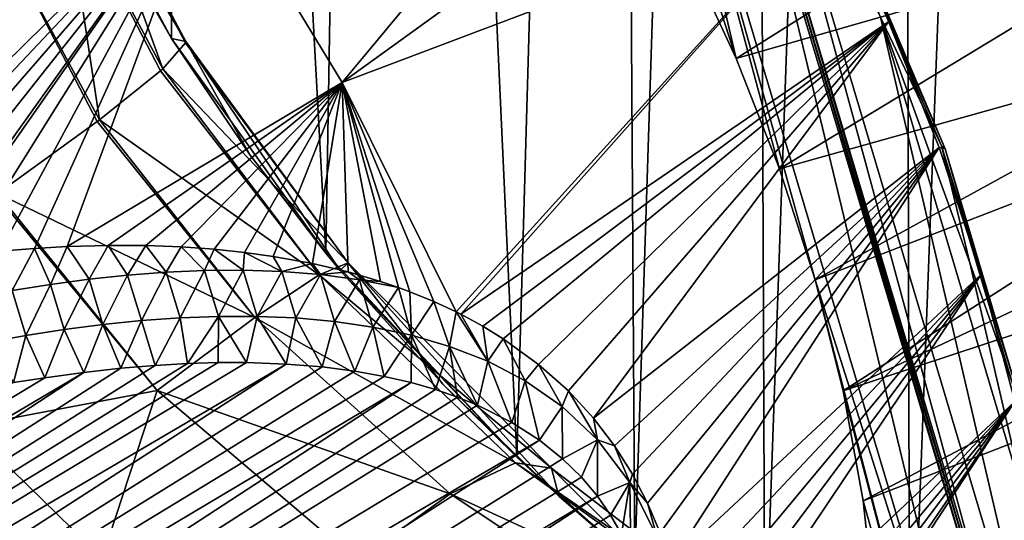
# Model space of a CAD drawing. Header units: metres. Extents: x -80 to 80, y -455 to 95.
# Tile 510 of 656: x -32.64 to -22.58, y -17.67 to -12.55. Entities that reach past the tile are written whole.
import ezdxf

# ---------------------------------------------------------------- set-up
doc = ezdxf.new("R2010")
doc.units = ezdxf.units.M
doc.layers.add('solid_501010_K', color=7, linetype='CONTINUOUS')

msp = doc.modelspace()

# ---------------------------------------------------------------- linework, layer by layer
at = {"layer": 'solid_501010_K'}
for points in [[(-23.548996, -20.15531), (-23.653402, 19.776775), (-22.001141, 20.948988)], [(-23.548996, -20.15531), (-22.001141, 20.948988), (-21.835522, -21.210194)], [(-25.031361, -19.129152), (-25.179829, 18.544209), (-23.653402, 19.776775)], [(-25.031361, -19.129152), (-23.653402, 19.776775), (-23.548996, -20.15531)], [(-26.359886, -18.090523), (-26.581694, 17.258921), (-25.179829, 18.544209)], [(-26.359886, -18.090523), (-25.179829, 18.544209), (-25.031361, -19.129152)], [(-27.564653, -17.023022), (-29.01874, 14.559205), (-26.581694, 17.258921)], [(-27.564653, -17.023022), (-26.581694, 17.258921), (-26.359886, -18.090523)], [(-29.5154, -14.936632), (-30.963312, 11.751737), (-29.01874, 14.559205)], [(-29.5154, -14.936632), (-29.01874, 14.559205), (-27.564653, -17.023022)], [(-31.786592, -11.523855), (-30.963312, 11.751737), (-31.091177, -12.740341)], [(-29.5154, -14.936632), (-31.091177, -12.740341), (-30.963312, 11.751737)], [(-26.879232, -8.12737, 46.075802), (-25.323093, -12.946045, 44.810539), (-25.837658, -11.836308, 44.940727)], [(-26.879232, -8.12737, 46.075802), (-26.22929, -9.062438, 46.189415), (-25.323093, -12.946045, 44.810539)], [(-30.711979, -10.945212, 56.253567), (-29.349617, -13.189631, 56.32225), (-25.747089, -8.858925, 47.297062)], [(-29.349617, -13.189631, 56.32225), (-25.014923, -10.059557, 47.337292), (-25.747089, -8.858925, 47.297062)], [(-26.22929, -9.062438, 46.189415), (-24.515583, -15.209333, 44.295319), (-24.881147, -14.073593, 44.594788)], [(-22.67267, -21.005829, 42.743374), (-24.515583, -15.209333, 44.295319), (-26.22929, -9.062438, 46.189415)], [(-26.22929, -9.062438, 46.189415), (-24.881147, -14.073593, 44.594788), (-25.323093, -12.946045, 44.810539)], [(-22.67267, -21.005829, 42.743374), (-26.22929, -9.062438, 46.189415), (-25.074835, -11.016091, 46.216778)], [(-29.349617, -13.189631, 56.32225), (-24.351463, -11.298964, 47.283508), (-25.014923, -10.059557, 47.337292)], [(-25.064808, -10.088614, 46.779789), (-23.848667, -12.523258, 46.584206), (-22.119358, -19.979607, 43.925941)], [(-22.700756, -18.803865, 44.026485), (-25.064808, -10.088614, 46.779789), (-22.119358, -19.979607, 43.925941)], [(-22.700756, -18.803865, 44.026485), (-24.94593, -11.264402, 46.201855), (-25.064808, -10.088614, 46.779789)], [(-32.250416, -10.581046, 0.065747), (-31.091629, -12.739003, 0.046656), (-30.944948, -12.772823, 2.852947)], [(-31.786592, -11.523855), (-31.091629, -12.739003, 0.046656), (-32.250416, -10.581046, 0.065747)], [(-32.250416, -10.581046, 0.065747), (-30.944948, -12.772823, 2.852947), (-32.003868, -10.775888, 3.108904)], [(-21.822083, -10.741245, 42.659119), (-25.837658, -11.836308, 44.940727), (-25.323093, -12.946045, 44.810539)], [(-20.950567, -11.686144, 42.222832), (-21.822083, -10.741245, 42.659119), (-25.323093, -12.946045, 44.810539)], [(-32.003868, -10.775888, 3.108904), (-31.180349, -13.049601, 5.922734), (-32.19305, -11.16265, 6.138228)], [(-32.003868, -10.775888, 3.108904), (-30.944948, -12.772823, 2.852947), (-30.947996, -12.78427, 3.072585)], [(-32.003868, -10.775888, 3.108904), (-30.947996, -12.78427, 3.072585), (-31.180349, -13.049601, 5.922734)], [(-36.943478, -12.528748, 64.61602), (-35.107777, -15.271894, 64.828827), (-30.711979, -10.945212, 56.253567)], [(-35.107777, -15.271894, 64.828827), (-34.71069, -15.18997, 64.332474), (-30.711979, -10.945212, 56.253567)], [(-34.71069, -15.18997, 64.332474), (-34.328346, -15.118006, 63.853153), (-30.711979, -10.945212, 56.253567)], [(-34.328346, -15.118006, 63.853153), (-33.960308, -15.056259, 63.391068), (-30.711979, -10.945212, 56.253567)], [(-33.960308, -15.056259, 63.391068), (-33.606796, -15.003831, 62.946377), (-30.711979, -10.945212, 56.253567)], [(-33.606796, -15.003831, 62.946377), (-33.54435, -14.995239, 62.867706), (-30.711979, -10.945212, 56.253567)], [(-33.54435, -14.995239, 62.867706), (-33.21558, -14.953812, 62.453186), (-30.711979, -10.945212, 56.253567)], [(-33.21558, -14.953812, 62.453186), (-32.843613, -14.915505, 61.983959), (-30.711979, -10.945212, 56.253567)], [(-32.843613, -14.915505, 61.983959), (-32.490822, -14.886936, 61.538052), (-30.711979, -10.945212, 56.253567)], [(-32.490822, -14.886936, 61.538052), (-32.15731, -14.868264, 61.116413), (-30.711979, -10.945212, 56.253567)], [(-32.15731, -14.868264, 61.116413), (-29.349617, -13.189631, 56.32225), (-30.711979, -10.945212, 56.253567)], [(-22.68177, -19.052176, 43.898117), (-25.074835, -11.016091, 46.216778), (-25.009256, -11.1415, 46.209732)], [(-22.68177, -19.052176, 43.898117), (-22.67267, -21.005829, 42.743374), (-25.074835, -11.016091, 46.216778)], [(-32.19305, -11.16265, 6.138228), (-31.826565, -13.571026, 8.89657), (-32.820225, -11.726285, 9.078885)], [(-32.19305, -11.16265, 6.138228), (-31.180349, -13.049601, 5.922734), (-31.204662, -13.071443, 6.085504)], [(-32.19305, -11.16265, 6.138228), (-31.204662, -13.071443, 6.085504), (-31.826565, -13.571026, 8.89657)], [(-22.690884, -18.926769, 43.96344), (-25.009256, -11.1415, 46.209732), (-24.94593, -11.264402, 46.201855)], [(-22.690884, -18.926769, 43.96344), (-22.68177, -19.052176, 43.898117), (-25.009256, -11.1415, 46.209732)], [(-22.700756, -18.803865, 44.026485), (-22.690884, -18.926769, 43.96344), (-24.94593, -11.264402, 46.201855)], [(-29.349617, -13.189631, 56.32225), (-28.185246, -15.535763, 56.115402), (-24.351463, -11.298964, 47.283508)], [(-28.185246, -15.535763, 56.115402), (-28.136921, -15.560093, 56.055618), (-24.351463, -11.298964, 47.283508)], [(-28.136921, -15.560093, 56.055618), (-23.761757, -12.567712, 47.13612), (-24.351463, -11.298964, 47.283508)], [(-24.20941, -11.458905, 47.078514), (-24.351463, -11.298964, 47.283508), (-23.761757, -12.567712, 47.13612)], [(-24.235191, -11.453588, 46.88306), (-23.224758, -13.839533, 46.504189), (-23.848667, -12.523258, 46.584206)], [(-23.18857, -13.869426, 46.695736), (-23.224758, -13.839533, 46.504189), (-24.235191, -11.453588, 46.88306)], [(-24.20941, -11.458905, 47.078514), (-23.18857, -13.869426, 46.695736), (-24.235191, -11.453588, 46.88306)], [(-24.20941, -11.458905, 47.078514), (-23.761757, -12.567712, 47.13612), (-23.250298, -13.856144, 46.896244)], [(-24.20941, -11.458905, 47.078514), (-23.250298, -13.856144, 46.896244), (-23.18857, -13.869426, 46.695736)], [(-31.786592, -11.523855), (-31.091177, -12.740341), (-31.091629, -12.739003, 0.046656)], [(-32.820225, -11.726285, 9.078885), (-31.85284, -13.59084, 8.985758), (-32.86845, -14.32493, 11.705718)], [(-32.820225, -11.726285, 9.078885), (-31.826565, -13.571026, 8.89657), (-31.85284, -13.59084, 8.985758)], [(-20.950567, -11.686144, 42.222832), (-25.323093, -12.946045, 44.810539), (-24.881147, -14.073593, 44.594788)], [(-19.923023, -12.682178, 41.555733), (-20.950567, -11.686144, 42.222832), (-24.881147, -14.073593, 44.594788)], [(-28.136921, -15.560093, 56.055618), (-27.910286, -15.683021, 55.775867), (-23.761757, -12.567712, 47.13612)], [(-27.910286, -15.683021, 55.775867), (-27.703306, -15.809774, 55.521618), (-23.761757, -12.567712, 47.13612)], [(-27.703306, -15.809774, 55.521618), (-27.34096, -16.072386, 55.080246), (-23.761757, -12.567712, 47.13612)], [(-27.34096, -16.072386, 55.080246), (-27.036829, -16.343525, 54.71434), (-23.761757, -12.567712, 47.13612)], [(-27.036829, -16.343525, 54.71434), (-26.780725, -16.621336, 54.410892), (-23.761757, -12.567712, 47.13612)], [(-26.780725, -16.621336, 54.410892), (-23.250298, -13.856144, 46.896244), (-23.761757, -12.567712, 47.13612)], [(-23.848667, -12.523258, 46.584206), (-22.353249, -17.544958, 45.135296), (-22.119358, -19.979607, 43.925941)], [(-23.848667, -12.523258, 46.584206), (-22.935575, -15.034106, 46.030441), (-22.353249, -17.544958, 45.135296)], [(-23.224758, -13.839533, 46.504189), (-22.935575, -15.034106, 46.030441), (-23.848667, -12.523258, 46.584206)], [(-30.944948, -12.772823, 2.852947), (-31.091629, -12.739003, 0.046656), (-30.289255, -13.934183, 0.044577)], [(-29.5154, -14.936632), (-30.289255, -13.934183, 0.044577), (-31.091629, -12.739003, 0.046656)], [(-31.091112, -12.740426, 0.021129), (-31.091629, -12.739003, 0.046656), (-31.091177, -12.740341)], [(-29.5154, -14.936632), (-31.091629, -12.739003, 0.046656), (-31.091112, -12.740426, 0.021129)], [(-29.5154, -14.936632), (-31.091112, -12.740426, 0.021129), (-31.091177, -12.740341)], [(-30.947996, -12.78427, 3.072585), (-30.944948, -12.772823, 2.852947), (-29.288385, -15.034256, 2.580755)], [(-30.944948, -12.772823, 2.852947), (-30.289255, -13.934183, 0.044577), (-29.36857, -15.113584, 0.045349)], [(-29.288385, -15.034256, 2.580755), (-30.944948, -12.772823, 2.852947), (-29.36857, -15.113584, 0.045349)], [(-19.923023, -12.682178, 41.555733), (-24.881147, -14.073593, 44.594788), (-24.515583, -15.209333, 44.295319)], [(-19.342127, -13.202802, 41.115307), (-19.923023, -12.682178, 41.555733), (-24.515583, -15.209333, 44.295319)], [(-31.180349, -13.049601, 5.922734), (-30.947996, -12.78427, 3.072585), (-29.288385, -15.034256, 2.580755)], [(-31.826565, -13.571026, 8.89657), (-31.204662, -13.071443, 6.085504), (-29.584761, -15.155565, 5.651824)], [(-31.204662, -13.071443, 6.085504), (-31.180349, -13.049601, 5.922734), (-29.584761, -15.155565, 5.651824)], [(-29.584761, -15.155565, 5.651824), (-31.180349, -13.049601, 5.922734), (-29.288385, -15.034256, 2.580755)], [(-32.15731, -14.868264, 61.116413), (-31.740059, -14.856416, 60.58847), (-29.349617, -13.189631, 56.32225)], [(-31.740059, -14.856416, 60.58847), (-31.352924, -14.858154, 60.098598), (-29.349617, -13.189631, 56.32225)], [(-31.352924, -14.858154, 60.098598), (-30.992655, -14.87133, 59.642586), (-29.349617, -13.189631, 56.32225)], [(-30.992655, -14.87133, 59.642586), (-30.657814, -14.895096, 59.21917), (-29.349617, -13.189631, 56.32225)], [(-30.657814, -14.895096, 59.21917), (-30.345158, -14.927445, 58.823845), (-29.349617, -13.189631, 56.32225)], [(-30.345158, -14.927445, 58.823845), (-30.053776, -14.96808, 58.45607), (-29.349617, -13.189631, 56.32225)], [(-30.053776, -14.96808, 58.45607), (-29.651625, -15.041372, 57.949085), (-29.349617, -13.189631, 56.32225)], [(-29.651625, -15.041372, 57.949085), (-29.287657, -15.127435, 57.491325), (-29.349617, -13.189631, 56.32225)], [(-28.411791, -15.430235, 56.396507), (-28.185246, -15.535763, 56.115402), (-29.349617, -13.189631, 56.32225)], [(-28.657942, -15.329464, 56.703003), (-28.411791, -15.430235, 56.396507), (-29.349617, -13.189631, 56.32225)], [(-28.771589, -15.287522, 56.844933), (-28.657942, -15.329464, 56.703003), (-29.349617, -13.189631, 56.32225)], [(-28.957668, -15.224068, 57.077534), (-28.771589, -15.287522, 56.844933), (-29.349617, -13.189631, 56.32225)], [(-29.287657, -15.127435, 57.491325), (-28.957668, -15.224068, 57.077534), (-29.349617, -13.189631, 56.32225)], [(-19.342127, -13.202802, 41.115307), (-24.515583, -15.209333, 44.295319), (-24.229525, -16.343576, 43.914688)], [(-18.711914, -13.739792, 40.590168), (-19.342127, -13.202802, 41.115307), (-24.229525, -16.343576, 43.914688)], [(-31.85284, -13.59084, 8.985758), (-31.826565, -13.571026, 8.89657), (-30.240377, -15.594557, 8.636417)], [(-30.240377, -15.594557, 8.636417), (-31.826565, -13.571026, 8.89657), (-29.584761, -15.155565, 5.651824)], [(-31.85284, -13.59084, 8.985758), (-30.240377, -15.594557, 8.636417), (-32.86845, -14.32493, 11.705718)], [(-18.030771, -14.293447, 39.969589), (-18.711914, -13.739792, 40.590168), (-24.229525, -16.343576, 43.914688)], [(-26.780725, -16.621336, 54.410892), (-26.564388, -16.904758, 54.159107), (-23.250298, -13.856144, 46.896244)], [(-26.564388, -16.904758, 54.159107), (-26.381716, -17.193964, 53.951275), (-23.250298, -13.856144, 46.896244)], [(-26.381716, -17.193964, 53.951275), (-26.227652, -17.49011, 53.78096), (-23.250298, -13.856144, 46.896244)], [(-26.227652, -17.49011, 53.78096), (-26.09865, -17.794445, 53.64365), (-23.250298, -13.856144, 46.896244)], [(-26.09865, -17.794445, 53.64365), (-25.99221, -18.110128, 53.536613), (-23.250298, -13.856144, 46.896244)], [(-25.99221, -18.110128, 53.536613), (-22.820972, -15.154453, 46.565712), (-23.250298, -13.856144, 46.896244)], [(-23.18857, -13.869426, 46.695736), (-23.250298, -13.856144, 46.896244), (-22.820972, -15.154453, 46.565712)], [(-23.224758, -13.839533, 46.504189), (-22.504423, -16.258471, 45.806248), (-22.935575, -15.034106, 46.030441)], [(-22.460815, -16.313276, 45.990612), (-22.504423, -16.258471, 45.806248), (-23.224758, -13.839533, 46.504189)], [(-23.18857, -13.869426, 46.695736), (-22.460815, -16.313276, 45.990612), (-23.224758, -13.839533, 46.504189)], [(-23.18857, -13.869426, 46.695736), (-22.820972, -15.154453, 46.565712), (-22.460815, -16.313276, 45.990612)], [(-29.5154, -14.936632), (-29.36857, -15.113584, 0.045349), (-30.289255, -13.934183, 0.044577)], [(-32.88718, -14.338069, 11.746744), (-31.239279, -16.340508, 11.461187), (-33.179832, -16.707548, 14.124964)], [(-32.88718, -14.338069, 11.746744), (-32.86845, -14.32493, 11.705718), (-31.239279, -16.340508, 11.461187)], [(-30.240377, -15.594557, 8.636417), (-31.239279, -16.340508, 11.461187), (-32.86845, -14.32493, 11.705718)], [(-18.030771, -14.293447, 39.969589), (-24.229525, -16.343576, 43.914688), (-24.025406, -17.466644, 43.456146)], [(-17.301989, -14.860655, 39.24601), (-18.030771, -14.293447, 39.969589), (-24.025406, -17.466644, 43.456146)], [(-32.72023, -15.317973, 62.025082), (-32.490822, -14.886936, 61.538052), (-32.843613, -14.915505, 61.983959)], [(-32.72023, -15.317973, 62.025082), (-32.327568, -15.255112, 61.514648), (-32.490822, -14.886936, 61.538052)], [(-32.327568, -15.255112, 61.514648), (-32.15731, -14.868264, 61.116413), (-32.490822, -14.886936, 61.538052)], [(-32.327568, -15.255112, 61.514648), (-31.934711, -15.202059, 61.002502), (-32.15731, -14.868264, 61.116413)], [(-31.934711, -15.202059, 61.002502), (-31.740059, -14.856416, 60.58847), (-32.15731, -14.868264, 61.116413)], [(-31.934711, -15.202059, 61.002502), (-31.541582, -15.15966, 60.488663), (-31.740059, -14.856416, 60.58847)], [(-31.541582, -15.15966, 60.488663), (-31.352924, -14.858154, 60.098598), (-31.740059, -14.856416, 60.58847)], [(-31.541582, -15.15966, 60.488663), (-31.148102, -15.129028, 59.973156), (-31.352924, -14.858154, 60.098598)], [(-31.148102, -15.129028, 59.973156), (-30.992655, -14.87133, 59.642586), (-31.352924, -14.858154, 60.098598)], [(-31.148102, -15.129028, 59.973156), (-30.754183, -15.111341, 59.456009), (-30.992655, -14.87133, 59.642586)], [(-30.754183, -15.111341, 59.456009), (-30.657814, -14.895096, 59.21917), (-30.992655, -14.87133, 59.642586)], [(-17.301989, -14.860655, 39.24601), (-24.025406, -17.466644, 43.456146), (-23.904974, -18.56896, 42.923599)], [(-16.531893, -15.435776, 38.414944), (-17.301989, -14.860655, 39.24601), (-23.904974, -18.56896, 42.923599)], [(-30.754183, -15.111341, 59.456009), (-30.359734, -15.108176, 58.937275), (-30.657814, -14.895096, 59.21917)], [(-30.359734, -15.108176, 58.937275), (-30.345158, -14.927445, 58.823845), (-30.657814, -14.895096, 59.21917)], [(-30.359734, -15.108176, 58.937275), (-29.964657, -15.121396, 58.41703), (-30.345158, -14.927445, 58.823845)], [(-29.964657, -15.121396, 58.41703), (-30.053776, -14.96808, 58.45607), (-30.345158, -14.927445, 58.823845)], [(-29.964657, -15.121396, 58.41703), (-29.651625, -15.041372, 57.949085), (-30.053776, -14.96808, 58.45607)], [(-29.5154, -14.936632), (-27.564653, -17.023022), (-29.36857, -15.113584, 0.045349)], [(-29.964657, -15.121396, 58.41703), (-29.568851, -15.15334, 57.895397), (-29.651625, -15.041372, 57.949085)], [(-29.568851, -15.15334, 57.895397), (-29.287657, -15.127435, 57.491325), (-29.651625, -15.041372, 57.949085)], [(-29.584761, -15.155565, 5.651824), (-29.288385, -15.034256, 2.580755), (-27.209267, -17.135151, 2.331061)], [(-29.288385, -15.034256, 2.580755), (-29.36857, -15.113584, 0.045349), (-28.32081, -16.275942, 0.047)], [(-29.288385, -15.034256, 2.580755), (-28.32081, -16.275942, 0.047), (-27.135998, -17.418652, 0.054252)], [(-27.209267, -17.135151, 2.331061), (-29.288385, -15.034256, 2.580755), (-27.135998, -17.418652, 0.054252)], [(-22.504423, -16.258471, 45.806248), (-22.353249, -17.544958, 45.135296), (-22.935575, -15.034106, 46.030441)], [(-31.792946, -15.665458, 60.889641), (-31.541582, -15.15966, 60.488663), (-31.934711, -15.202059, 61.002502)], [(-31.792946, -15.665458, 60.889641), (-31.398724, -15.625364, 60.382576), (-31.541582, -15.15966, 60.488663)], [(-31.398724, -15.625364, 60.382576), (-31.148102, -15.129028, 59.973156), (-31.541582, -15.15966, 60.488663)], [(-31.398724, -15.625364, 60.382576), (-31.004494, -15.597216, 59.874641), (-31.148102, -15.129028, 59.973156)], [(-31.004494, -15.597216, 59.874641), (-30.754183, -15.111341, 59.456009), (-31.148102, -15.129028, 59.973156)], [(-31.004494, -15.597216, 59.874641), (-30.610254, -15.582208, 59.366005), (-30.754183, -15.111341, 59.456009)], [(-30.610254, -15.582208, 59.366005), (-30.359734, -15.108176, 58.937275), (-30.754183, -15.111341, 59.456009)], [(-30.610254, -15.582208, 59.366005), (-30.216043, -15.58197, 58.856915), (-30.359734, -15.108176, 58.937275)], [(-30.216043, -15.58197, 58.856915), (-29.964657, -15.121396, 58.41703), (-30.359734, -15.108176, 58.937275)], [(-30.240377, -15.594557, 8.636417), (-29.584761, -15.155565, 5.651824), (-27.578394, -17.078068, 5.375113)], [(-30.216043, -15.58197, 58.856915), (-29.821913, -15.598322, 58.34766), (-29.964657, -15.121396, 58.41703)], [(-29.821913, -15.598322, 58.34766), (-29.568851, -15.15334, 57.895397), (-29.964657, -15.121396, 58.41703)], [(-29.821913, -15.598322, 58.34766), (-29.427996, -15.633703, 57.838692), (-29.568851, -15.15334, 57.895397)], [(-27.578394, -17.078068, 5.375113), (-29.584761, -15.155565, 5.651824), (-27.209267, -17.135151, 2.331061)], [(-29.568851, -15.15334, 57.895397), (-29.172226, -15.20707, 57.37257), (-29.287657, -15.127435, 57.491325)], [(-29.427996, -15.633703, 57.838692), (-29.172226, -15.20707, 57.37257), (-29.568851, -15.15334, 57.895397)], [(-27.564653, -17.023022), (-28.32081, -16.275942, 0.047), (-29.36857, -15.113584, 0.045349)], [(-29.172226, -15.20707, 57.37257), (-28.957668, -15.224068, 57.077534), (-29.287657, -15.127435, 57.491325)], [(-25.99221, -18.110128, 53.536613), (-25.906414, -18.439991, 53.457397), (-22.820972, -15.154453, 46.565712)], [(-25.906414, -18.439991, 53.457397), (-25.841091, -18.788195, 53.406414), (-22.820972, -15.154453, 46.565712)], [(-25.841091, -18.788195, 53.406414), (-25.796366, -19.159611, 53.384125), (-22.820972, -15.154453, 46.565712)], [(-25.796366, -19.159611, 53.384125), (-25.773937, -19.559132, 53.39323), (-22.820972, -15.154453, 46.565712)], [(-25.773937, -19.559132, 53.39323), (-22.477051, -16.452763, 46.147041), (-22.820972, -15.154453, 46.565712)], [(-22.460815, -16.313276, 45.990612), (-22.820972, -15.154453, 46.565712), (-22.477051, -16.452763, 46.147041)], [(-32.581394, -15.77727, 61.900642), (-32.327568, -15.255112, 61.514648), (-32.72023, -15.317973, 62.025082)], [(-32.581394, -15.77727, 61.900642), (-32.187164, -15.716392, 61.395702), (-32.327568, -15.255112, 61.514648)], [(-32.187164, -15.716392, 61.395702), (-31.934711, -15.202059, 61.002502), (-32.327568, -15.255112, 61.514648)], [(-32.187164, -15.716392, 61.395702), (-31.792946, -15.665458, 60.889641), (-31.934711, -15.202059, 61.002502)], [(-29.427996, -15.633703, 57.838692), (-29.034481, -15.691069, 57.330601), (-29.172226, -15.20707, 57.37257)], [(-29.172226, -15.20707, 57.37257), (-28.771589, -15.287522, 56.844933), (-28.957668, -15.224068, 57.077534)], [(-29.034481, -15.691069, 57.330601), (-28.771589, -15.287522, 56.844933), (-29.172226, -15.20707, 57.37257)], [(-29.034481, -15.691069, 57.330601), (-28.64175, -15.774405, 56.824322), (-28.771589, -15.287522, 56.844933)], [(-28.64175, -15.774405, 56.824322), (-28.657942, -15.329464, 56.703003), (-28.771589, -15.287522, 56.844933)], [(-22.765703, -21.940897, 42.090168), (-24.229525, -16.343576, 43.914688), (-24.515583, -15.209333, 44.295319)], [(-22.67267, -21.005829, 42.743374), (-22.765703, -21.940897, 42.090168), (-24.515583, -15.209333, 44.295319)], [(-32.975658, -15.847368, 62.404381), (-32.581394, -15.77727, 61.900642), (-32.72023, -15.317973, 62.025082)], [(-28.64175, -15.774405, 56.824322), (-28.411791, -15.430235, 56.396507), (-28.657942, -15.329464, 56.703003)], [(-28.64175, -15.774405, 56.824322), (-28.250378, -15.888782, 56.32119), (-28.411791, -15.430235, 56.396507)], [(-28.250378, -15.888782, 56.32119), (-28.185246, -15.535763, 56.115402), (-28.411791, -15.430235, 56.396507)], [(-15.725374, -16.015635, 37.470081), (-16.531893, -15.435776, 38.414944), (-23.904974, -18.56896, 42.923599)], [(-31.004494, -15.597216, 59.874641), (-30.927334, -16.063902, 59.68148), (-30.610254, -15.582208, 59.366005)], [(-30.610254, -15.582208, 59.366005), (-30.927334, -16.063902, 59.68148), (-30.616766, -16.05477, 59.288067)], [(-30.610254, -15.582208, 59.366005), (-30.616766, -16.05477, 59.288067), (-30.32526, -16.054485, 58.918766)], [(-30.610254, -15.582208, 59.366005), (-30.32526, -16.054485, 58.918766), (-30.216043, -15.58197, 58.856915)], [(-30.216043, -15.58197, 58.856915), (-30.32526, -16.054485, 58.918766), (-29.921412, -16.068876, 58.407269)], [(-30.216043, -15.58197, 58.856915), (-29.921412, -16.068876, 58.407269), (-29.821913, -15.598322, 58.34766)], [(-28.250378, -15.888782, 56.32119), (-27.861517, -16.041376, 55.823509), (-28.185246, -15.535763, 56.115402)], [(-27.861517, -16.041376, 55.823509), (-28.136921, -15.560093, 56.055618), (-28.185246, -15.535763, 56.115402)], [(-27.861517, -16.041376, 55.823509), (-27.910286, -15.683021, 55.775867), (-28.136921, -15.560093, 56.055618)], [(-32.187164, -15.716392, 61.395702), (-31.986629, -16.154219, 61.021626), (-31.792946, -15.665458, 60.889641)], [(-31.792946, -15.665458, 60.889641), (-31.986629, -16.154219, 61.021626), (-31.610762, -16.112492, 60.54657)], [(-31.792946, -15.665458, 60.889641), (-31.610762, -16.112492, 60.54657), (-31.398724, -15.625364, 60.382576)], [(-31.398724, -15.625364, 60.382576), (-31.610762, -16.112492, 60.54657), (-31.258345, -16.08288, 60.100601)], [(-31.398724, -15.625364, 60.382576), (-31.258345, -16.08288, 60.100601), (-31.004494, -15.597216, 59.874641)], [(-31.004494, -15.597216, 59.874641), (-31.258345, -16.08288, 60.100601), (-30.927334, -16.063902, 59.68148)], [(-28.245823, -17.396, 8.350938), (-31.239279, -16.340508, 11.461187), (-30.240377, -15.594557, 8.636417)], [(-28.245823, -17.396, 8.350938), (-30.240377, -15.594557, 8.636417), (-27.578394, -17.078068, 5.375113)], [(-29.821913, -15.598322, 58.34766), (-29.921412, -16.068876, 58.407269), (-29.5541, -16.098574, 57.942493)], [(-29.821913, -15.598322, 58.34766), (-29.5541, -16.098574, 57.942493), (-29.427996, -15.633703, 57.838692)], [(-29.427996, -15.633703, 57.838692), (-29.5541, -16.098574, 57.942493), (-29.220577, -16.14155, 57.521023)], [(-29.427996, -15.633703, 57.838692), (-29.220577, -16.14155, 57.521023), (-29.034481, -15.691069, 57.330601)], [(-29.034481, -15.691069, 57.330601), (-29.220577, -16.14155, 57.521023), (-28.918125, -16.195822, 57.139477)], [(-29.034481, -15.691069, 57.330601), (-28.918125, -16.195822, 57.139477), (-28.64175, -15.774405, 56.824322)], [(-27.861517, -16.041376, 55.823509), (-27.703306, -15.809774, 55.521618), (-27.910286, -15.683021, 55.775867)], [(-32.975658, -15.847368, 62.404381), (-32.70462, -16.259441, 61.927223), (-32.581394, -15.77727, 61.900642)], [(-32.581394, -15.77727, 61.900642), (-32.70462, -16.259441, 61.927223), (-32.386673, -16.208712, 61.526646)], [(-32.581394, -15.77727, 61.900642), (-32.386673, -16.208712, 61.526646), (-32.187164, -15.716392, 61.395702)], [(-32.187164, -15.716392, 61.395702), (-32.386673, -16.208712, 61.526646), (-31.986629, -16.154219, 61.021626)], [(-28.64175, -15.774405, 56.824322), (-28.918125, -16.195822, 57.139477), (-28.64362, -16.259291, 56.794033)], [(-28.64175, -15.774405, 56.824322), (-28.64362, -16.259291, 56.794033), (-28.394819, -16.330421, 56.481827)], [(-28.64175, -15.774405, 56.824322), (-28.394819, -16.330421, 56.481827), (-28.250378, -15.888782, 56.32119)], [(-28.250378, -15.888782, 56.32119), (-28.394819, -16.330421, 56.481827), (-28.169794, -16.407887, 56.200321)], [(-28.250378, -15.888782, 56.32119), (-28.169794, -16.407887, 56.200321), (-27.966499, -16.490326, 55.946907)], [(-28.250378, -15.888782, 56.32119), (-27.966499, -16.490326, 55.946907), (-27.861517, -16.041376, 55.823509)], [(-27.861517, -16.041376, 55.823509), (-27.477083, -16.241634, 55.334938), (-27.703306, -15.809774, 55.521618)], [(-27.477083, -16.241634, 55.334938), (-27.34096, -16.072386, 55.080246), (-27.703306, -15.809774, 55.521618)], [(-48.949032, -28.364775, 78.028831), (-29.5541, -16.098574, 57.942493), (-29.921412, -16.068876, 58.407269)], [(-48.930916, -27.243357, 78.347618), (-48.949032, -28.364775, 78.028831), (-29.921412, -16.068876, 58.407269)], [(-48.930916, -27.243357, 78.347618), (-30.32526, -16.054485, 58.918766), (-30.616766, -16.05477, 59.288067)], [(-48.930916, -27.243357, 78.347618), (-29.921412, -16.068876, 58.407269), (-30.32526, -16.054485, 58.918766)], [(-48.930916, -27.243357, 78.347618), (-30.616766, -16.05477, 59.288067), (-30.927334, -16.063902, 59.68148)], [(-48.930916, -27.243357, 78.347618), (-30.927334, -16.063902, 59.68148), (-31.258345, -16.08288, 60.100601)], [(-48.930916, -27.243357, 78.347618), (-31.258345, -16.08288, 60.100601), (-31.610762, -16.112492, 60.54657)], [(-27.861517, -16.041376, 55.823509), (-27.966499, -16.490326, 55.946907), (-27.6166, -16.665314, 55.513489)], [(-27.861517, -16.041376, 55.823509), (-27.6166, -16.665314, 55.513489), (-27.477083, -16.241634, 55.334938)], [(-27.477083, -16.241634, 55.334938), (-27.100872, -16.503035, 54.862122), (-27.34096, -16.072386, 55.080246)], [(-27.100872, -16.503035, 54.862122), (-27.036829, -16.343525, 54.71434), (-27.34096, -16.072386, 55.080246)], [(-15.725374, -16.015635, 37.470081), (-23.904974, -18.56896, 42.923599), (-23.869251, -19.641117, 42.321594)], [(-14.891335, -16.594172, 36.409916), (-15.725374, -16.015635, 37.470081), (-23.869251, -19.641117, 42.321594)], [(-48.949032, -28.364775, 78.028831), (-29.220577, -16.14155, 57.521023), (-29.5541, -16.098574, 57.942493)], [(-48.949032, -28.364775, 78.028831), (-28.918125, -16.195822, 57.139477), (-29.220577, -16.14155, 57.521023)], [(-48.930916, -27.243357, 78.347618), (-31.610762, -16.112492, 60.54657), (-31.986629, -16.154219, 61.021626)], [(-48.813461, -26.10111, 78.669632), (-48.930916, -27.243357, 78.347618), (-31.986629, -16.154219, 61.021626)], [(-48.813461, -26.10111, 78.669632), (-31.986629, -16.154219, 61.021626), (-32.386673, -16.208712, 61.526646)], [(-48.949032, -28.364775, 78.028831), (-28.64362, -16.259291, 56.794033), (-28.918125, -16.195822, 57.139477)], [(-48.949032, -28.364775, 78.028831), (-48.871006, -29.46427, 77.714439), (-28.64362, -16.259291, 56.794033)], [(-48.871006, -29.46427, 77.714439), (-28.394819, -16.330421, 56.481827), (-28.64362, -16.259291, 56.794033)], [(-48.813461, -26.10111, 78.669632), (-32.386673, -16.208712, 61.526646), (-32.70462, -16.259441, 61.927223)], [(-27.564653, -17.023022), (-27.135998, -17.418652, 0.054252), (-28.32081, -16.275942, 0.047)], [(-27.477083, -16.241634, 55.334938), (-27.6166, -16.665314, 55.513489), (-27.331125, -16.848883, 55.16325)], [(-27.477083, -16.241634, 55.334938), (-27.331125, -16.848883, 55.16325), (-27.100872, -16.503035, 54.862122)], [(-48.871006, -29.46427, 77.714439), (-28.169794, -16.407887, 56.200321), (-28.394819, -16.330421, 56.481827)], [(-31.239279, -16.340508, 11.461187), (-31.79973, -18.052443, 13.954343), (-33.179832, -16.707548, 14.124964)], [(-31.239279, -16.340508, 11.461187), (-29.195297, -18.081221, 11.185413), (-31.79973, -18.052443, 13.954343)], [(-28.245823, -17.396, 8.350938), (-29.195297, -18.081221, 11.185413), (-31.239279, -16.340508, 11.461187)], [(-27.100872, -16.503035, 54.862122), (-26.74045, -16.843277, 54.417397), (-27.036829, -16.343525, 54.71434)], [(-26.74045, -16.843277, 54.417397), (-26.780725, -16.621336, 54.410892), (-27.036829, -16.343525, 54.71434)], [(-22.765703, -21.940897, 42.090168), (-24.025406, -17.466644, 43.456146), (-24.229525, -16.343576, 43.914688)], [(-48.871006, -29.46427, 77.714439), (-27.966499, -16.490326, 55.946907), (-28.169794, -16.407887, 56.200321)], [(-48.871006, -29.46427, 77.714439), (-27.6166, -16.665314, 55.513489), (-27.966499, -16.490326, 55.946907)], [(-26.058184, -21.902485, 53.981346), (-22.221148, -17.741194, 45.64341), (-22.477051, -16.452763, 46.147041)], [(-25.984226, -21.582542, 53.855984), (-26.058184, -21.902485, 53.981346), (-22.477051, -16.452763, 46.147041)], [(-25.874901, -20.995506, 53.659763), (-25.984226, -21.582542, 53.855984), (-22.477051, -16.452763, 46.147041)], [(-25.808243, -20.469187, 53.523949), (-25.874901, -20.995506, 53.659763), (-22.477051, -16.452763, 46.147041)], [(-25.776579, -19.993319, 53.437965), (-25.808243, -20.469187, 53.523949), (-22.477051, -16.452763, 46.147041)], [(-25.773937, -19.559132, 53.39323), (-25.776579, -19.993319, 53.437965), (-22.477051, -16.452763, 46.147041)], [(-27.100872, -16.503035, 54.862122), (-27.331125, -16.848883, 55.16325), (-27.096361, -17.036997, 54.878574)], [(-27.100872, -16.503035, 54.862122), (-27.096361, -17.036997, 54.878574), (-26.74045, -16.843277, 54.417397)], [(-14.891335, -16.594172, 36.409916), (-23.869251, -19.641117, 42.321594), (-23.918545, -20.673967, 41.655266)], [(-14.041688, -17.164825, 35.237213), (-14.891335, -16.594172, 36.409916), (-23.918545, -20.673967, 41.655266)], [(-48.871006, -29.46427, 77.714439), (-27.331125, -16.848883, 55.16325), (-27.6166, -16.665314, 55.513489)], [(-26.74045, -16.843277, 54.417397), (-26.564388, -16.904758, 54.159107), (-26.780725, -16.621336, 54.410892)], [(-33.179832, -16.707548, 14.124964), (-31.79973, -18.052443, 13.954343), (-39.897957, -21.360846, 24.753799)], [(-48.871006, -29.46427, 77.714439), (-48.699234, -30.540741, 77.405327), (-27.331125, -16.848883, 55.16325)], [(-48.699234, -30.540741, 77.405327), (-27.096361, -17.036997, 54.878574), (-27.331125, -16.848883, 55.16325)], [(-26.74045, -16.843277, 54.417397), (-27.096361, -17.036997, 54.878574), (-26.902632, -17.22752, 54.646851)], [(-26.74045, -16.843277, 54.417397), (-26.902632, -17.22752, 54.646851), (-26.741442, -17.419765, 54.457222)], [(-26.74045, -16.843277, 54.417397), (-26.741442, -17.419765, 54.457222), (-26.41028, -17.281958, 54.022926)], [(-26.74045, -16.843277, 54.417397), (-26.41028, -17.281958, 54.022926), (-26.564388, -16.904758, 54.159107)], [(-26.41028, -17.281958, 54.022926), (-26.381716, -17.193964, 53.951275), (-26.564388, -16.904758, 54.159107)], [(-48.699234, -30.540741, 77.405327), (-26.902632, -17.22752, 54.646851), (-27.096361, -17.036997, 54.878574)], [(-28.245823, -17.396, 8.350938), (-27.578394, -17.078068, 5.375113), (-25.189119, -18.803175, 5.175632)], [(-27.578394, -17.078068, 5.375113), (-27.209267, -17.135151, 2.331061), (-24.721195, -19.053627, 2.199655)], [(-25.189119, -18.803175, 5.175632), (-27.578394, -17.078068, 5.375113), (-24.721195, -19.053627, 2.199655)], [(-27.564653, -17.023022), (-26.359886, -18.090523), (-27.135998, -17.418652, 0.054252)], [(-27.209267, -17.135151, 2.331061), (-27.135998, -17.418652, 0.054252), (-25.768578, -18.56863, 0.061228)], [(-24.721195, -19.053627, 2.199655), (-27.209267, -17.135151, 2.331061), (-25.768578, -18.56863, 0.061228)], [(-26.41028, -17.281958, 54.022926), (-26.227652, -17.49011, 53.78096), (-26.381716, -17.193964, 53.951275)], [(-14.041688, -17.164825, 35.237213), (-23.918545, -20.673967, 41.655266), (-24.052433, -21.658703, 40.930302)], [(-13.191796, -17.72077, 33.960358), (-14.041688, -17.164825, 35.237213), (-24.052433, -21.658703, 40.930302)], [(-48.699234, -30.540741, 77.405327), (-26.741442, -17.419765, 54.457222), (-26.902632, -17.22752, 54.646851)], [(-26.41028, -17.281958, 54.022926), (-26.741442, -17.419765, 54.457222), (-26.607111, -17.61348, 54.302353)], [(-26.41028, -17.281958, 54.022926), (-26.607111, -17.61348, 54.302353), (-26.494736, -17.809761, 54.176048)], [(-26.41028, -17.281958, 54.022926), (-26.494736, -17.809761, 54.176048), (-26.400824, -18.009575, 54.073959)], [(-26.41028, -17.281958, 54.022926), (-26.135248, -17.829912, 53.714226), (-26.227652, -17.49011, 53.78096)], [(-26.41028, -17.281958, 54.022926), (-26.400824, -18.009575, 54.073959), (-26.135248, -17.829912, 53.714226)], [(-25.888651, -18.967796, 8.111341), (-29.195297, -18.081221, 11.185413), (-28.245823, -17.396, 8.350938)], [(-25.888651, -18.967796, 8.111341), (-28.245823, -17.396, 8.350938), (-25.189119, -18.803175, 5.175632)], [(-48.699234, -30.540741, 77.405327), (-48.435307, -31.593052, 77.102165), (-26.741442, -17.419765, 54.457222)], [(-48.435307, -31.593052, 77.102165), (-26.607111, -17.61348, 54.302353), (-26.741442, -17.419765, 54.457222)], [(-26.359886, -18.090523), (-25.768578, -18.56863, 0.061228), (-27.135998, -17.418652, 0.054252)], [(-26.135248, -17.829912, 53.714226), (-26.09865, -17.794445, 53.64365), (-26.227652, -17.49011, 53.78096)], [(-22.765703, -21.940897, 42.090168), (-23.904974, -18.56896, 42.923599), (-24.025406, -17.466644, 43.456146)], [(-48.435307, -31.593052, 77.102165), (-26.494736, -17.809761, 54.176048), (-26.607111, -17.61348, 54.302353)]]:
    msp.add_3dface(points, dxfattribs=at)

doc.saveas('drawing.dxf')
